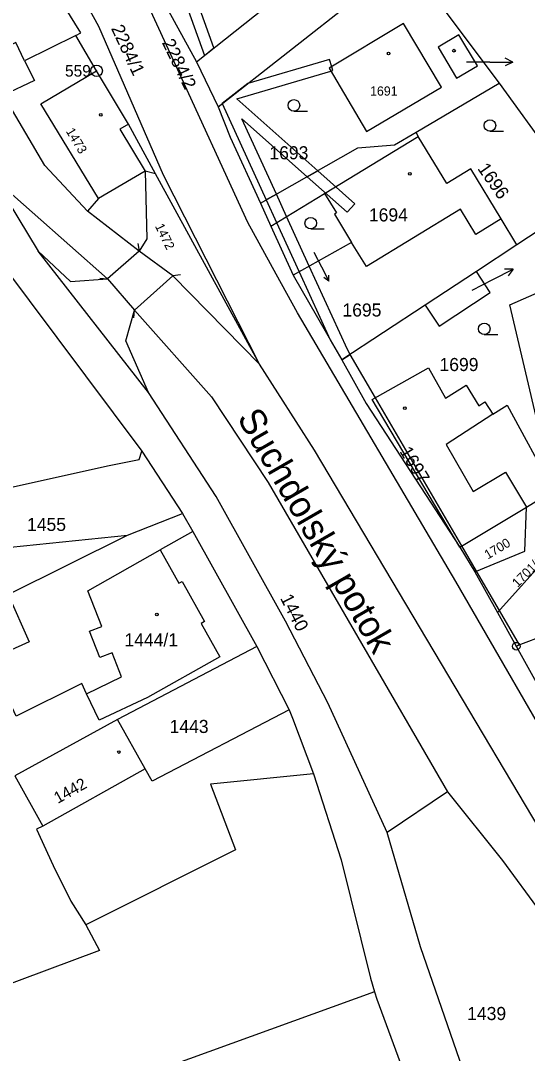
# Model space of a CAD drawing. Extents: x -504988 to -494607, y -1123820 to -1114018.
# Drawn here: x -498141.9 to -498076.2, y -1118938 to -1118803.9 of the extents above; entities that cross this region are included whole.
import ezdxf

# ---------------------------------------------------------------- set-up
doc = ezdxf.new("R2010")
doc.units = 0
for name, color, linetype in [('Hranice parcel', 7, 'Continuous'), ('Parcelní čísla', 7, 'Continuous'), ('Pop  PČ popisy', 7, 'Continuous'), ('Vnitřní kresba', 7, 'Continuous'), ('Věcná břemena k části', 7, 'Continuous'), ('Značky bodu BP', 7, 'Continuous'), ('Značky budov', 7, 'Continuous'), ('Značky kultur', 7, 'Continuous')]:
    doc.layers.add(name, color=color, linetype=linetype)

msp = doc.modelspace()

# ---------------------------------------------------------------- linework, layer by layer
at = {"layer": 'Hranice parcel'}
for p, q in [((-498133.78, -1118782.5), (-498119.09, -1118809.27)), ((-498116.28, -1118815.13), (-498091.89, -1118795.93)), ((-498091.89, -1118795.93), (-498079.82, -1118812.08)), ((-498119.09, -1118809.27), (-498116.28, -1118815.13)), ((-498090.58, -1118818.42), (-498079.82, -1118812.08)), ((-498079.82, -1118812.08), (-498068.83, -1118827.31)), ((-498110.93, -1118848.54), (-498124.41, -1118823.85)), ((-498110.79, -1118827.66), (-498109.45, -1118830.61)), ((-498068.83, -1118827.31), (-498077.53, -1118833.04)), ((-498126.55, -1118833.88), (-498133.25, -1118828.7)), ((-498108.75, -1118836.88), (-498112.46, -1118830.14)), ((-498109.45, -1118830.61), (-498106.55, -1118836.98)), ((-498077.53, -1118833.04), (-498082.79, -1118836.51)), ((-498122.18, -1118837.09), (-498126.55, -1118833.88)), ((-498144.54, -1118835.29), (-498126.2, -1118859.83)), ((-498130.64, -1118837.47), (-498127.15, -1118841.52)), ((-498110.93, -1118848.54), (-498122.18, -1118837.09)), ((-498106.55, -1118836.98), (-498100.24, -1118848)), ((-498082.79, -1118836.51), (-498089.44, -1118840.89)), ((-498089.44, -1118840.89), (-498100.24, -1118848)), ((-498126.2, -1118859.83), (-498120.9, -1118867.92)), ((-498076.29, -1118867.12), (-498072.77, -1118864.94)), ((-498084.92, -1118872.3), (-498076.29, -1118867.12)), ((-498128.05, -1118870.74), (-498120.9, -1118867.92)), ((-498120.9, -1118867.92), (-498119.59, -1118870.29)), ((-498161.28, -1118874.16), (-498128.05, -1118870.74)), ((-498143.52, -1118878.44), (-498128.05, -1118870.74)), ((-498119.59, -1118870.29), (-498111.28, -1118885.22)), ((-498084.92, -1118872.3), (-498082.98, -1118875.49)), ((-498080.03, -1118880.8), (-498071.82, -1118871.61)), ((-498082.98, -1118875.49), (-498080.03, -1118880.8)), ((-498080.03, -1118880.8), (-498077.61, -1118885.16)), ((-498111.28, -1118885.22), (-498129.36, -1118894.66)), ((-498111.28, -1118885.22), (-498107.09, -1118893.44)), ((-498077.61, -1118885.16), (-498073.95, -1118891.76)), ((-498086.53, -1118904.06), (-498094.34, -1118909.35))]:
    msp.add_line(p, q, dxfattribs=at)
for points in [[(-498277.85, -1118745.38), (-498232.38, -1118770.22), (-498195.94, -1118785.09), (-498175.6, -1118795.25), (-498157.59, -1118803.75), (-498145.34, -1118824.47), (-498130.64, -1118837.47)], [(-498119.09, -1118809.27), (-498090.05, -1118786.19), (-498081.14, -1118783.51)], [(-498134.75, -1118805.86), (-498134.09, -1118805.51), (-498144.51, -1118788.72)], [(-498112.46, -1118830.14), (-498122, -1118809.29), (-498126.51, -1118799.48), (-498130.34, -1118792.44), (-498131.41, -1118790.71)], [(-498097.04, -1118818.35), (-498087.3, -1118812.6), (-498092.23, -1118804.3), (-498101.89, -1118810.12), (-498097.04, -1118818.35)], [(-498134.75, -1118805.86), (-498141.4, -1118809.14), (-498142.56, -1118806.76), (-498146.53, -1118808.7)], [(-498124.41, -1118823.85), (-498127.93, -1118817.4), (-498132.06, -1118810.46), (-498134.75, -1118805.86)], [(-498082.62, -1118809.83), (-498085.06, -1118805.8), (-498087.76, -1118807.39), (-498085.35, -1118811.42), (-498082.62, -1118809.83)], [(-498133.25, -1118828.7), (-498138.78, -1118822.74), (-498144.14, -1118813.61), (-498146.53, -1118808.7)], [(-498116.28, -1118815.13), (-498114.72, -1118819.06), (-498110.79, -1118827.66)], [(-498110.79, -1118827.66), (-498098.16, -1118820.45), (-498093.39, -1118820.08), (-498090.58, -1118818.42)], [(-498077.53, -1118833.04), (-498079.55, -1118829.69), (-498083.5, -1118823.19), (-498086.6, -1118825.08), (-498090.32, -1118818.97), (-498090.58, -1118818.42)], [(-498124.41, -1118823.85), (-498125.78, -1118823.47), (-498131.83, -1118827.04), (-498133.25, -1118828.7)], [(-498109.45, -1118830.61), (-498102.49, -1118826.38), (-498100.95, -1118828.91), (-498101.21, -1118829.07), (-498098.98, -1118832.73), (-498106.55, -1118836.98)], [(-497984.84, -1119039.44), (-497996.67, -1119026.04), (-498011.01, -1119004.52), (-498055.26, -1118929.03), (-498085.44, -1118876.75), (-498105.99, -1118841.88), (-498108.75, -1118836.88)], [(-498089.44, -1118840.89), (-498087.63, -1118843.63), (-498080.99, -1118839.25), (-498082.79, -1118836.51)], [(-498072.77, -1118864.94), (-498078.45, -1118840.84), (-498072.84, -1118838.37), (-498072.03, -1118838)], [(-498094.34, -1118909.35), (-498102.05, -1118892.5), (-498107.55, -1118881.91), (-498116.53, -1118865.73), (-498125.32, -1118852.22), (-498128.26, -1118845.5), (-498127.15, -1118841.52)], [(-498127.15, -1118841.52), (-498117.14, -1118852.79), (-498109.8, -1118863.89), (-498086.53, -1118904.06)], [(-498100.24, -1118848), (-498097.1, -1118853.64), (-498084.92, -1118872.3)], [(-498047.91, -1118959.14), (-498060.59, -1118933.75), (-498069.37, -1118918.06), (-498072.75, -1118911.99), (-498103.78, -1118859.7), (-498110.93, -1118848.54)], [(-498084.92, -1118872.3), (-498096.3, -1118853.15), (-498089.01, -1118849), (-498086.77, -1118852.95), (-498084.09, -1118851.25), (-498082.48, -1118853.94), (-498081.67, -1118853.43), (-498080.66, -1118855.05), (-498078.81, -1118853.86), (-498072.77, -1118864.94)], [(-498162.41, -1118868.78), (-498130.66, -1118861.74), (-498126.53, -1118860.9), (-498126.2, -1118859.83)], [(-498082.98, -1118875.49), (-498076.49, -1118872.83), (-498076.29, -1118867.12)], [(-498119.59, -1118870.29), (-498123.8, -1118872.67), (-498121.39, -1118876.99), (-498120.95, -1118876.75), (-498118.05, -1118881.96), (-498118.48, -1118882.21), (-498116.06, -1118886.55), (-498125.45, -1118891.82), (-498131.75, -1118894.78), (-498133.36, -1118891.36), (-498134, -1118890), (-498142.48, -1118894.23), (-498145.91, -1118886.89)], [(-498143.52, -1118878.44), (-498140.83, -1118884.61), (-498145.91, -1118886.89)], [(-498059.88, -1118884.67), (-498067.27, -1118883.42), (-498073.51, -1118883.6), (-498077.61, -1118885.16)], [(-498107.09, -1118893.44), (-498124.86, -1118902.7), (-498125.76, -1118901.09), (-498129.36, -1118894.66)], [(-498107.09, -1118893.44), (-498106.63, -1118894.52), (-498103.94, -1118901.73)], [(-498129.36, -1118894.66), (-498142.68, -1118902), (-498139.03, -1118908.52), (-498139.85, -1118908.91), (-498137.68, -1118913.64), (-498135.41, -1118918.27), (-498133.45, -1118921.33)], [(-498103.94, -1118901.73), (-498117.28, -1118903.07), (-498114.05, -1118911.58), (-498133.45, -1118921.33)], [(-498103.94, -1118901.73), (-498100.35, -1118912.89), (-498096.52, -1118928.28), (-498095.99, -1118930.05)], [(-498086.53, -1118904.06), (-498079.41, -1118912.99), (-498074.52, -1118919.66), (-498065.23, -1118937.68)], [(-498082.61, -1118945.71), (-498090.05, -1118924.19), (-498094.34, -1118909.35)], [(-498133.45, -1118921.33), (-498131.69, -1118924.66), (-498145.41, -1118929.79)], [(-498095.99, -1118930.05), (-498173.56, -1118958.11), (-498193.27, -1118961.43)], [(-498095.99, -1118930.05), (-498095.7, -1118930.99), (-498087.06, -1118954.5)]]:
    msp.add_lwpolyline(points, dxfattribs=at)
at = {"layer": 'Pop  PČ popisy'}
for p, q in [((-498081.06, -1118809.33), (-498084.06, -1118809.33)), ((-498081.06, -1118809.33), (-498078.06, -1118809.33)), ((-498078.06, -1118809.33), (-498079.06, -1118808.83)), ((-498078.06, -1118809.33), (-498079.06, -1118809.83)), ((-498103.86, -1118834.02), (-498102.9, -1118835.89)), ((-498102.9, -1118835.89), (-498101.95, -1118837.76)), ((-498080.67, -1118837.55), (-498078, -1118836.19)), ((-498078, -1118836.19), (-498079.12, -1118836.2)), ((-498078, -1118836.19), (-498078.66, -1118837.09)), ((-498101.95, -1118837.76), (-498102.58, -1118837.3)), ((-498101.95, -1118837.76), (-498101.95, -1118836.98)), ((-498083.35, -1118838.92), (-498080.67, -1118837.55))]:
    msp.add_line(p, q, dxfattribs=at)
at = {"layer": 'Vnitřní kresba'}
for p, q in [((-498131.79, -1118804.71), (-498135.55, -1118797.78)), ((-498123.39, -1118823.99), (-498131.79, -1118804.71)), ((-498141.4, -1118809.14), (-498140.14, -1118811.72)), ((-498139.3, -1118814.74), (-498132.06, -1118810.46)), ((-498140.14, -1118811.72), (-498144.14, -1118813.61)), ((-498131.83, -1118827.04), (-498139.3, -1118814.74)), ((-498127.93, -1118817.4), (-498129.03, -1118818.05)), ((-498129.03, -1118818.05), (-498125.78, -1118823.47)), ((-498102.49, -1118826.38), (-498090.32, -1118818.97)), ((-498125.78, -1118823.47), (-498125.56, -1118832.27)), ((-498110.93, -1118848.54), (-498123.39, -1118823.99)), ((-498145.34, -1118824.47), (-498139.65, -1118833.89)), ((-498084.84, -1118828.44), (-498097.06, -1118835.88)), ((-498082.86, -1118831.7), (-498084.84, -1118828.44)), ((-498079.55, -1118829.69), (-498082.86, -1118831.7)), ((-498125.56, -1118832.27), (-498126.55, -1118833.88)), ((-498126.71, -1118832.89), (-498126.55, -1118833.88)), ((-498097.06, -1118835.88), (-498098.98, -1118832.73)), ((-498139.65, -1118833.89), (-498135.45, -1118837.82)), ((-498125.32, -1118852.22), (-498139.65, -1118833.89)), ((-498126.55, -1118833.88), (-498130.64, -1118837.47)), ((-498135.45, -1118837.82), (-498130.64, -1118837.47)), ((-498131.64, -1118837.4), (-498130.64, -1118837.47)), ((-498122.18, -1118837.09), (-498127.15, -1118841.52)), ((-498121.19, -1118836.93), (-498122.18, -1118837.09)), ((-498127.22, -1118842.52), (-498127.15, -1118841.52)), ((-498080.66, -1118855.05), (-498086.72, -1118858.97)), ((-498086.72, -1118858.97), (-498083.18, -1118865.09)), ((-498083.18, -1118865.09), (-498079.02, -1118862.58)), ((-498079.02, -1118862.58), (-498076.29, -1118867.12)), ((-498133.2, -1118877.98), (-498123.8, -1118872.67)), ((-498131.39, -1118882.61), (-498133.2, -1118877.98)), ((-498132.97, -1118883.23), (-498131.39, -1118882.61)), ((-498131.64, -1118886.63), (-498132.97, -1118883.23)), ((-498130.06, -1118886.01), (-498131.64, -1118886.63)), ((-498128.84, -1118889.13), (-498130.06, -1118886.01)), ((-498133.36, -1118891.36), (-498128.84, -1118889.13)), ((-498125.76, -1118901.09), (-498139.03, -1118908.52))]:
    msp.add_line(p, q, dxfattribs=at)
at = {"layer": 'Věcná břemena k části'}
for points in [[(-498127.58, -1118777.51), (-498128.82, -1118778.51), (-498118.07, -1118808.46), (-498116.83, -1118807.47)], [(-498112.45, -1118812.11), (-498115.75, -1118814.72), (-498110.04, -1118827.23), (-498108.73, -1118826.48), (-498113.21, -1118816.69), (-498104.75, -1118824.21), (-498103.37, -1118823.43), (-498113.86, -1118814.1), (-498101.67, -1118810.49), (-498101.41, -1118810.41), (-498101.55, -1118809.92), (-498101.83, -1118808.97)], [(-498099.56, -1118828.83), (-498098.56, -1118827.71), (-498103.37, -1118823.43), (-498104.75, -1118824.21)], [(-498099.14, -1118847.27), (-498099.5, -1118846.65), (-498104.46, -1118835.81), (-498107.41, -1118829.37), (-498108.73, -1118826.48), (-498110.04, -1118827.23), (-498108.7, -1118830.15), (-498105.78, -1118836.55), (-498101.74, -1118845.38), (-498100.24, -1118848)], [(-498095.86, -1118852.9), (-498099.14, -1118847.27), (-498100.24, -1118848), (-498097.1, -1118853.64), (-498084.92, -1118872.3), (-498082.98, -1118875.49), (-498082.77, -1118875.4), (-498084.67, -1118872.15)], [(-498082.77, -1118875.4), (-498082.98, -1118875.49), (-498080.03, -1118880.8), (-498077.61, -1118885.16), (-498077.19, -1118885), (-498079.79, -1118880.53)]]:
    msp.add_lwpolyline(points, close=True, dxfattribs=at)
at = {"layer": 'Značky bodu BP'}
for centre, radius in [((-498132.06, -1118810.46), 0.75), ((-498132.06, -1118810.46), 0.03), ((-498077.61, -1118885.16), 0.5), ((-498077.61, -1118885.16), 0.0303)]:
    msp.add_circle(centre, radius, dxfattribs=at)
at = {"layer": 'Značky budov'}
for centre in [(-498094.17, -1118808.21), (-498085.69, -1118807.84), (-498131.53, -1118816.16), (-498091.42, -1118823.84), (-498092.06, -1118854.27), (-498124.23, -1118881.06), (-498129.16, -1118898.9)]:
    msp.add_circle(centre, 0.175, dxfattribs=at)
at = {"layer": 'Značky kultur'}
for p, q in [((-498106.46, -1118815.7), (-498104.71, -1118815.7)), ((-498081.02, -1118818.31), (-498079.27, -1118818.31)), ((-498104.28, -1118830.99), (-498102.53, -1118830.99)), ((-498081.76, -1118844.7), (-498080.01, -1118844.7))]:
    msp.add_line(p, q, dxfattribs=at)
for centre in [(-498106.46, -1118814.95), (-498081.02, -1118817.56), (-498104.28, -1118830.24), (-498081.76, -1118843.95)]:
    msp.add_circle(centre, 0.75, dxfattribs=at)

# ---------------------------------------------------------------- texts
at = {"layer": 'Parcelní čísla'}
for s, height, rotation, p in [('2284/1', 1.7, 295, (-498130.22, -1118804.94)), ('2284/2', 1.7, 296, (-498123.62, -1118806.79)), ('1473', 1.2, 301, (-498136.09, -1118818.3)), ('1696', 1.7, 305, (-498082.71, -1118823.15)), ('1472', 1.2, 296, (-498124.51, -1118830.62)), ('1697', 1.7, 301, (-498092.8, -1118859.86)), ('1700', 1.2, 31, (-498081.3, -1118873.92)), ('1701/1', 1.2, 45, (-498077.44, -1118877.61)), ('1440', 1.7, 297, (-498108.29, -1118878.91)), ('1442', 1.5, 29, (-498137.09, -1118905.64))]:
    msp.add_text(s, height=height, rotation=rotation, dxfattribs=at).set_placement(p)
for s, height, p in [('1691', 1.2, (-498096.58, -1118813.68)), ('1693', 1.7, (-498109.64, -1118821.95)), ('1694', 1.7, (-498096.73, -1118830.01)), ('1695', 1.7, (-498100.16, -1118842.36)), ('1699', 1.7, (-498087.57, -1118849.44)), ('1455', 1.7, (-498141.09, -1118870.2)), ('1444/1', 1.7, (-498128.45, -1118885.19)), ('1443', 1.7, (-498122.59, -1118896.43)), ('1439', 1.7, (-498083.98, -1118933.7))]:
    msp.add_text(s, height=height, dxfattribs=at).set_placement(p)
at = {"layer": 'Pop  PČ popisy'}
msp.add_text('Suchdolský potok', height=3.4, rotation=300, dxfattribs=at).set_placement((-498113.9, -1118855.52))
at = {"layer": 'Značky bodu BP'}
msp.add_text('559', height=1.5, dxfattribs=at).set_placement((-498136.16, -1118811.21))

doc.saveas('drawing.dxf')
